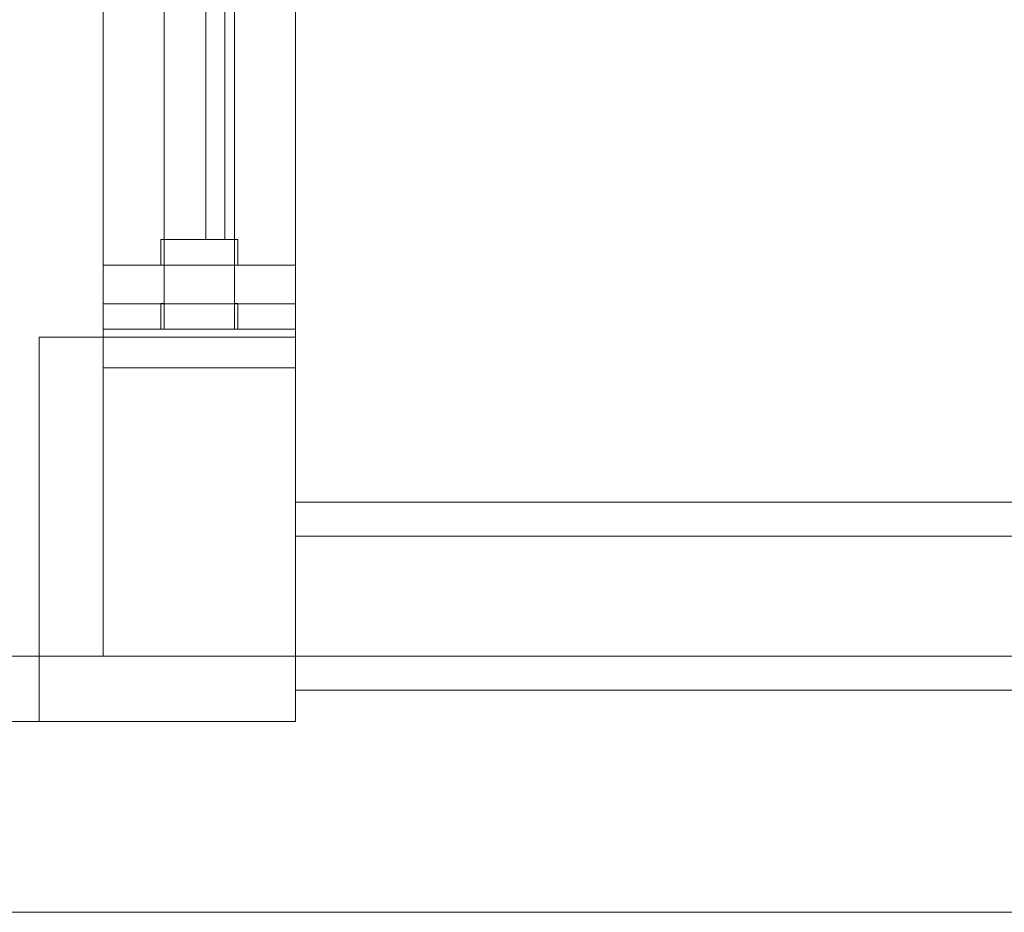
# Model space of a CAD drawing. Header units: millimetres. Extents: x 321 to 585, y -277 to 9.
# Tile 1024 of 1056: x 386.89 to 388.43, y -40.11 to -38.72. Entities that reach past the tile are written whole.
import ezdxf

# ---------------------------------------------------------------- set-up
doc = ezdxf.new("R2010")
doc.units = ezdxf.units.MM
doc.header["$MEASUREMENT"] = 0
for name, color, linetype, lineweight in [('IFC-Janela-Contorno', 142, 'Continuous', 5), ('IFC-Laje-Contorno', 134, 'Continuous', 5), ('IFC-Parede padrão-Contorno', 44, 'Continuous', 5), ('IFC-Parede-Contorno', 42, 'Continuous', 5), ('IFC-Pilar-Contorno', 83, 'Continuous', 5), ('IFC-Viga-Contorno', 66, 'Continuous', 5)]:
    doc.layers.add(name, color=color, linetype=linetype, lineweight=lineweight)

msp = doc.modelspace()

# ---------------------------------------------------------------- linework, layer by layer
at = {"layer": 'IFC-Janela-Contorno', "color": 7, "lineweight": 5}
for p, q in [((387.0231, -39.1032), (387.0231, -36.8232)), ((387.3231, -39.1032), (387.3231, -36.8232)), ((387.1831, -38.7244), (387.1831, -36.8632)), ((387.1181, -39.2031), (387.1181, -36.9231)), ((387.2281, -39.2031), (387.2281, -36.9231)), ((387.2131, -39.0632), (387.2131, -37.202)), ((387.1181, -39.0632), (387.1181, -37.9832)), ((387.2281, -39.0632), (387.2281, -37.9832)), ((387.1831, -39.0632), (387.1831, -38.7244)), ((387.1131, -39.0632), (387.1316, -39.0632)), ((387.1131, -39.097), (387.1131, -39.0632)), ((387.1316, -39.0632), (387.2331, -39.0632)), ((387.2331, -39.0693), (387.2331, -39.0632)), ((387.2331, -39.1032), (387.2331, -39.0693)), ((387.0231, -39.1032), (387.1131, -39.1032)), ((387.0231, -39.1129), (387.0231, -39.1032)), ((387.0231, -39.1032), (387.2729, -39.1032)), ((387.1131, -39.1032), (387.1131, -39.097)), ((387.2331, -39.1032), (387.3231, -39.1032)), ((387.2729, -39.1032), (387.3231, -39.1032)), ((387.3231, -39.1517), (387.3231, -39.1032)), ((387.0231, -39.1632), (387.0231, -39.1129)), ((387.3231, -39.1632), (387.3231, -39.1517)), ((387.0231, -39.1632), (387.0788, -39.1632)), ((387.0788, -39.1632), (387.3231, -39.1632)), ((387.1131, -39.1631), (387.1181, -39.1631)), ((387.1131, -39.1692), (387.1131, -39.1631)), ((387.2281, -39.1631), (387.2331, -39.1631)), ((387.2331, -39.1969), (387.2331, -39.1631)), ((387.1131, -39.2031), (387.1131, -39.1692)), ((387.2331, -39.2031), (387.2331, -39.1969)), ((387.0231, -39.2516), (387.0231, -39.2031)), ((387.0231, -39.2031), (387.0733, -39.2031)), ((387.0733, -39.2031), (387.1181, -39.2031)), ((387.1181, -39.2031), (387.2281, -39.2031)), ((387.2281, -39.2031), (387.3231, -39.2031)), ((387.3231, -39.2516), (387.3231, -39.2031)), ((387.0231, -39.2631), (387.0231, -39.2516)), ((387.0231, -39.2631), (387.2675, -39.2631)), ((387.2675, -39.2631), (387.3231, -39.2631))]:
    msp.add_line(p, q, dxfattribs=at)
at = {"layer": 'IFC-Laje-Contorno', "color": 7, "lineweight": 5}
for p, q in [((387.3231, -39.5262), (387.3231, -36.5532)), ((387.3231, -39.4732), (387.3231, -36.5532)), ((387.0231, -39.2031), (387.0231, -38.7154)), ((387.0231, -39.2154), (387.0231, -39.1632)), ((387.0231, -39.2154), (387.0231, -39.1632)), ((378.8256, -39.8154), (386.923, -39.8154))]:
    msp.add_line(p, q, dxfattribs=at)
at = {"layer": 'IFC-Parede padrão-Contorno', "color": 7, "lineweight": 5}
for p, q in [((387.323, -39.4732), (389.5399, -39.4732)), ((387.3231, -39.7132), (387.3231, -39.5161))]:
    msp.add_line(p, q, dxfattribs=at)
at = {"layer": 'IFC-Parede-Contorno', "color": 7, "lineweight": 5}
for p, q in [((387.3231, -39.1632), (387.3231, -36.7632)), ((387.0231, -39.269), (387.0231, -39.1632)), ((387.3231, -39.269), (387.3231, -39.1632)), ((387.0231, -39.7132), (387.0231, -39.269)), ((387.3231, -39.4732), (387.3231, -39.269)), ((381.9118, -39.7132), (391.9509, -39.7132)), ((382.4868, -40.1132), (391.9509, -40.1132))]:
    msp.add_line(p, q, dxfattribs=at)
at = {"layer": 'IFC-Pilar-Contorno', "color": 7, "lineweight": 5}
for p, q in [((386.923, -39.5977), (386.923, -39.2154)), ((386.923, -39.2154), (386.9726, -39.2154)), ((386.923, -39.3691), (386.923, -39.2154)), ((386.923, -39.2154), (387.1693, -39.2154)), ((386.9726, -39.2154), (387.0682, -39.2154)), ((387.0682, -39.2154), (387.3231, -39.2154)), ((387.1693, -39.2154), (387.2206, -39.2154)), ((387.2206, -39.2154), (387.3231, -39.2154)), ((387.323, -39.2897), (387.323, -39.2154)), ((387.323, -39.5849), (387.323, -39.2154)), ((387.323, -39.4331), (387.323, -39.2897)), ((386.923, -39.446), (386.923, -39.3691)), ((387.323, -39.8154), (387.323, -39.4331)), ((386.923, -39.8154), (386.923, -39.446)), ((386.923, -39.672), (386.923, -39.5977)), ((387.323, -39.7385), (387.323, -39.5849)), ((386.923, -39.8154), (386.923, -39.672)), ((387.323, -39.8154), (387.323, -39.7385)), ((386.923, -39.8154), (387.1779, -39.8154)), ((386.923, -39.8154), (386.9743, -39.8154)), ((386.9743, -39.8154), (387.0767, -39.8154)), ((387.0767, -39.8154), (387.323, -39.8154)), ((387.1779, -39.8154), (387.2735, -39.8154)), ((387.2735, -39.8154), (387.323, -39.8154))]:
    msp.add_line(p, q, dxfattribs=at)
at = {"layer": 'IFC-Viga-Contorno', "color": 7, "lineweight": 5}
for p, q in [((387.323, -39.5262), (390.4295, -39.5262)), ((387.323, -39.7132), (387.323, -39.5262)), ((387.323, -39.5262), (387.3231, -39.5262)), ((387.323, -39.7662), (391.9509, -39.7662))]:
    msp.add_line(p, q, dxfattribs=at)

doc.saveas('drawing.dxf')
